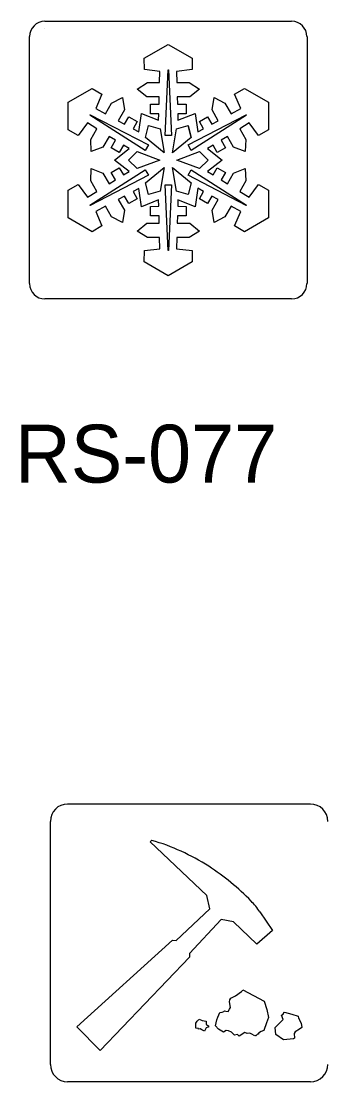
# Model space of a CAD drawing. Extents: x 42133 to 45533, y 41351 to 47951.
# Drawn here: x 43197.1 to 43236.9, y 41811 to 41948.4 of the extents above; entities that cross this region are included whole.
import ezdxf

# ---------------------------------------------------------------- set-up
doc = ezdxf.new("R2010")
doc.units = 0
doc.layers.add('P_TRAF_SIGN_SignDetails', color=7, linetype='Continuous')

msp = doc.modelspace()

# ---------------------------------------------------------------- linework, layer by layer
at = {"layer": 'P_TRAF_SIGN_SignDetails'}
for p, q in [((43200.19, 41948.35), (43232.18, 41948.35)), ((43200.19, 41947.37), (43200.19, 41947.37)), ((43198.2, 41914.37), (43198.2, 41946.37)), ((43234.18, 41946.37), (43234.18, 41914.37)), ((43213.08, 41943.56), (43216.18, 41945.35)), ((43216.18, 41945.35), (43219.29, 41943.56)), ((43213.1, 41942.08), (43213.08, 41943.56)), ((43219.29, 41943.56), (43219.28, 41942.08)), ((43215.11, 41941.84), (43213.1, 41942.08)), ((43215.07, 41940.41), (43215.11, 41941.84)), ((43215.77, 41933.57), (43216.16, 41942.06)), ((43216.16, 41942.06), (43216.21, 41942.06)), ((43216.21, 41942.06), (43216.6, 41933.57)), ((43219.28, 41942.08), (43217.26, 41941.84)), ((43217.26, 41941.84), (43217.3, 41940.41)), ((43212.14, 41939.55), (43213.48, 41940.41)), ((43213.48, 41940.41), (43215.07, 41940.41)), ((43217.3, 41940.41), (43218.89, 41940.41)), ((43218.89, 41940.41), (43220.24, 41939.55)), ((43203.21, 41937.86), (43206.3, 41939.65)), ((43206.3, 41939.65), (43207.58, 41938.9)), ((43213.4, 41938.55), (43212.14, 41939.55)), ((43220.24, 41939.55), (43218.97, 41938.55)), ((43224.79, 41938.9), (43226.06, 41939.65)), ((43226.06, 41939.65), (43229.17, 41937.86)), ((43203.2, 41934.28), (43203.21, 41937.86)), ((43207.58, 41938.9), (43206.78, 41937.04)), ((43208.04, 41936.36), (43208.84, 41937.74)), ((43208.84, 41937.74), (43210.26, 41938.46)), ((43210.26, 41938.46), (43210.5, 41936.87)), ((43215.02, 41938.55), (43213.4, 41938.55)), ((43213.87, 41936.37), (43213.87, 41937.59)), ((43213.87, 41937.59), (43214.99, 41937.59)), ((43214.99, 41937.59), (43215.02, 41938.55)), ((43218.97, 41938.55), (43217.36, 41938.55)), ((43217.36, 41938.55), (43217.38, 41937.59)), ((43217.38, 41937.59), (43218.51, 41937.59)), ((43218.51, 41937.59), (43218.51, 41936.37)), ((43221.87, 41936.87), (43222.12, 41938.47)), ((43222.12, 41938.47), (43223.53, 41937.74)), ((43223.53, 41937.74), (43224.33, 41936.36)), ((43225.59, 41937.04), (43224.79, 41938.9)), ((43229.17, 41937.86), (43229.17, 41934.28)), ((43206.04, 41936.19), (43206.08, 41936.24)), ((43206.08, 41936.24), (43213.62, 41932.33)), ((43206.78, 41937.04), (43208.04, 41936.36)), ((43210.5, 41936.87), (43209.69, 41935.47)), ((43212.36, 41934.04), (43212.7, 41936.41)), ((43212.7, 41936.41), (43214.93, 41935.52)), ((43214.95, 41936.35), (43213.87, 41936.37)), ((43214.93, 41935.52), (43214.95, 41936.35)), ((43218.51, 41936.37), (43217.42, 41936.35)), ((43217.42, 41936.35), (43217.44, 41935.52)), ((43217.44, 41935.52), (43219.67, 41936.41)), ((43218.76, 41932.33), (43226.3, 41936.24)), ((43219.67, 41936.41), (43220.02, 41934.04)), ((43222.68, 41935.47), (43221.87, 41936.87)), ((43224.33, 41936.36), (43225.59, 41937.04)), ((43226.3, 41936.24), (43226.33, 41936.19)), ((43205.71, 41935.18), (43204.49, 41933.55)), ((43206.93, 41934.42), (43205.71, 41935.18)), ((43213.21, 41931.62), (43206.04, 41936.19)), ((43209.69, 41935.47), (43210.52, 41935.02)), ((43210.52, 41935.02), (43211.09, 41935.98)), ((43211.09, 41935.98), (43212.15, 41935.37)), ((43212.15, 41935.37), (43211.62, 41934.43)), ((43213.22, 41933.3), (43213.61, 41934.83)), ((43213.61, 41934.83), (43215.13, 41934.41)), ((43217.25, 41934.41), (43218.76, 41934.83)), ((43219.15, 41933.3), (43218.76, 41934.83)), ((43218.76, 41934.83), (43219.15, 41933.3)), ((43226.33, 41936.19), (43219.17, 41931.62)), ((43220.22, 41935.37), (43221.27, 41935.98)), ((43220.75, 41934.43), (43220.22, 41935.37)), ((43221.27, 41935.98), (43221.85, 41935.02)), ((43221.85, 41935.02), (43222.68, 41935.47)), ((43226.67, 41935.18), (43225.45, 41934.42)), ((43227.88, 41933.55), (43226.67, 41935.18)), ((43204.49, 41933.55), (43203.2, 41934.28)), ((43206.13, 41933.05), (43206.93, 41934.42)), ((43211.62, 41934.43), (43212.36, 41934.04)), ((43215.13, 41934.41), (43215.64, 41931.33)), ((43216.6, 41933.57), (43215.77, 41933.57)), ((43216.73, 41931.31), (43217.25, 41934.41)), ((43220.02, 41934.04), (43220.75, 41934.43)), ((43225.45, 41934.42), (43226.23, 41933.05)), ((43229.17, 41934.28), (43227.88, 41933.55)), ((43206.21, 41931.46), (43206.13, 41933.05)), ((43208.52, 41933.44), (43207.71, 41932.05)), ((43209.33, 41932.95), (43208.52, 41933.44)), ((43208.78, 41931.97), (43209.33, 41932.95)), ((43210.39, 41932.29), (43209.84, 41931.35)), ((43211.1, 41931.85), (43210.39, 41932.29)), ((43213.62, 41932.33), (43213.21, 41931.62)), ((43215.65, 41931.31), (43213.22, 41933.3)), ((43219.15, 41933.3), (43216.73, 41931.31)), ((43219.17, 41931.62), (43218.76, 41932.33)), ((43221.99, 41932.29), (43221.27, 41931.85)), ((43222.54, 41931.35), (43221.99, 41932.29)), ((43223.85, 41933.44), (43223.05, 41932.95)), ((43223.05, 41932.95), (43223.6, 41931.97)), ((43224.66, 41932.05), (43223.85, 41933.44)), ((43226.23, 41933.05), (43226.16, 41931.46)), ((43207.71, 41932.05), (43206.21, 41931.46)), ((43209.84, 41931.35), (43208.78, 41931.97)), ((43209.22, 41930.37), (43211.1, 41931.85)), ((43211.03, 41930.37), (43212.16, 41931.46)), ((43212.16, 41931.46), (43215.1, 41930.37)), ((43217.28, 41930.37), (43220.22, 41931.46)), ((43220.22, 41931.46), (43221.35, 41930.37)), ((43221.27, 41931.85), (43223.16, 41930.37)), ((43223.6, 41931.97), (43222.54, 41931.35)), ((43226.16, 41931.46), (43224.66, 41932.05)), ((43208.78, 41928.76), (43209.84, 41929.38)), ((43211.1, 41928.89), (43209.22, 41930.37)), ((43209.84, 41929.38), (43210.39, 41928.44)), ((43212.16, 41929.27), (43211.03, 41930.37)), ((43215.1, 41930.37), (43212.16, 41929.27)), ((43213.22, 41927.43), (43215.65, 41929.42)), ((43215.65, 41929.42), (43215.13, 41926.33)), ((43216.73, 41929.42), (43219.15, 41927.43)), ((43217.25, 41926.33), (43216.73, 41929.42)), ((43217.28, 41930.36), (43217.28, 41930.37)), ((43220.22, 41929.27), (43217.28, 41930.36)), ((43221.35, 41930.37), (43220.22, 41929.27)), ((43223.16, 41930.37), (43221.27, 41928.89)), ((43221.99, 41928.44), (43222.54, 41929.38)), ((43222.54, 41929.38), (43223.6, 41928.76)), ((43206.04, 41924.54), (43213.21, 41929.12)), ((43213.62, 41928.41), (43206.08, 41924.5)), ((43206.13, 41927.69), (43206.21, 41929.27)), ((43206.21, 41929.27), (43207.71, 41928.68)), ((43207.71, 41928.68), (43208.52, 41927.29)), ((43209.33, 41927.79), (43208.78, 41928.76)), ((43210.39, 41928.44), (43211.1, 41928.89)), ((43213.21, 41929.12), (43213.62, 41928.41)), ((43218.76, 41928.41), (43219.17, 41929.12)), ((43226.3, 41924.5), (43218.76, 41928.41)), ((43219.17, 41929.12), (43226.33, 41924.54)), ((43221.27, 41928.89), (43221.99, 41928.44)), ((43223.6, 41928.76), (43223.05, 41927.79)), ((43223.85, 41927.29), (43224.66, 41928.69)), ((43224.66, 41928.69), (43226.16, 41929.28)), ((43226.16, 41929.28), (43226.23, 41927.69)), ((43203.21, 41926.46), (43204.49, 41927.19)), ((43204.49, 41927.19), (43205.71, 41925.55)), ((43206.93, 41926.31), (43206.13, 41927.69)), ((43208.52, 41927.29), (43209.33, 41927.79)), ((43212.36, 41926.7), (43211.62, 41926.31)), ((43212.7, 41924.33), (43212.36, 41926.7)), ((43213.61, 41925.9), (43213.22, 41927.43)), ((43215.77, 41927.16), (43216.6, 41927.16)), ((43216.16, 41918.67), (43215.77, 41927.16)), ((43216.6, 41927.16), (43216.21, 41918.67)), ((43219.15, 41927.43), (43218.76, 41925.9)), ((43220.02, 41926.71), (43219.67, 41924.33)), ((43220.75, 41926.31), (43220.02, 41926.71)), ((43223.05, 41927.79), (43223.85, 41927.29)), ((43226.23, 41927.69), (43225.45, 41926.31)), ((43226.67, 41925.55), (43227.88, 41927.19)), ((43227.88, 41927.19), (43229.17, 41926.46)), ((43203.21, 41922.88), (43203.21, 41926.46)), ((43205.71, 41925.55), (43206.93, 41926.31)), ((43210.52, 41925.71), (43209.69, 41925.27)), ((43209.69, 41925.27), (43210.5, 41923.87)), ((43211.09, 41924.75), (43210.52, 41925.71)), ((43212.15, 41925.36), (43211.09, 41924.75)), ((43211.62, 41926.31), (43212.15, 41925.36)), ((43214.93, 41925.22), (43212.7, 41924.33)), ((43215.13, 41926.33), (43213.61, 41925.9)), ((43214.95, 41924.38), (43214.93, 41925.22)), ((43218.76, 41925.9), (43217.25, 41926.33)), ((43217.45, 41925.22), (43217.42, 41924.38)), ((43219.67, 41924.33), (43217.45, 41925.22)), ((43220.22, 41925.36), (43220.75, 41926.31)), ((43221.27, 41924.75), (43220.22, 41925.36)), ((43221.85, 41925.71), (43221.27, 41924.75)), ((43222.68, 41925.27), (43221.85, 41925.71)), ((43221.87, 41923.87), (43222.68, 41925.27)), ((43225.45, 41926.31), (43226.67, 41925.55)), ((43229.17, 41926.46), (43229.17, 41922.88)), ((43206.08, 41924.5), (43206.04, 41924.54)), ((43208.04, 41924.38), (43206.78, 41923.7)), ((43208.84, 41923), (43208.04, 41924.38)), ((43210.5, 41923.87), (43210.26, 41922.28)), ((43213.87, 41924.37), (43214.95, 41924.38)), ((43213.87, 41923.15), (43213.87, 41924.37)), ((43217.42, 41924.38), (43218.51, 41924.37)), ((43218.51, 41924.37), (43218.51, 41923.15)), ((43222.12, 41922.28), (43221.87, 41923.87)), ((43224.33, 41924.38), (43223.53, 41923)), ((43225.59, 41923.7), (43224.33, 41924.38)), ((43226.33, 41924.54), (43226.3, 41924.5)), ((43226.33, 41924.54), (43226.3, 41924.5)), ((43206.3, 41921.08), (43203.21, 41922.88)), ((43206.78, 41923.7), (43207.58, 41921.83)), ((43210.26, 41922.28), (43208.84, 41923)), ((43214.99, 41923.14), (43213.87, 41923.15)), ((43215.02, 41922.2), (43214.99, 41923.14)), ((43217.38, 41923.14), (43217.36, 41922.2)), ((43218.51, 41923.15), (43217.38, 41923.14)), ((43223.53, 41923), (43222.12, 41922.28)), ((43224.79, 41921.84), (43225.59, 41923.7)), ((43229.17, 41922.88), (43226.06, 41921.08)), ((43207.58, 41921.83), (43206.3, 41921.08)), ((43212.14, 41921.18), (43213.4, 41922.2)), ((43213.48, 41920.32), (43212.14, 41921.18)), ((43213.4, 41922.2), (43215.02, 41922.2)), ((43217.36, 41922.2), (43218.97, 41922.2)), ((43220.24, 41921.18), (43218.89, 41920.32)), ((43218.97, 41922.2), (43220.24, 41921.18)), ((43226.06, 41921.08), (43224.79, 41921.84)), ((43215.07, 41920.32), (43213.48, 41920.32)), ((43215.11, 41918.89), (43215.07, 41920.32)), ((43217.31, 41920.32), (43217.26, 41918.89)), ((43218.89, 41920.32), (43217.31, 41920.32)), ((43213.08, 41917.17), (43213.1, 41918.65)), ((43213.1, 41918.65), (43215.11, 41918.89)), ((43216.21, 41918.67), (43216.16, 41918.67)), ((43217.26, 41918.89), (43219.28, 41918.65)), ((43219.28, 41918.65), (43219.29, 41917.17)), ((43216.18, 41915.37), (43213.08, 41917.17)), ((43219.29, 41917.17), (43216.18, 41915.37)), ((43232.18, 41912.38), (43200.19, 41912.38)), ((43203.14, 41846.96), (43234.64, 41846.96)), ((43200.9, 41813.22), (43200.9, 41844.71)), ((43213.86, 41842.05), (43214.06, 41842.25)), ((43221.18, 41835.12), (43213.86, 41842.05)), ((43221.59, 41833.36), (43221.18, 41835.12)), ((43217.21, 41829.26), (43221.59, 41833.36)), ((43223.06, 41832), (43218.95, 41827.61)), ((43224.66, 41831.69), (43223.06, 41832)), ((43228.06, 41832.98), (43229.71, 41830.59)), ((43227.67, 41828.81), (43224.66, 41831.69)), ((43229.71, 41830.59), (43227.67, 41828.81)), ((43204.35, 41818.1), (43216.72, 41829.3)), ((43216.72, 41829.3), (43217.21, 41829.26)), ((43218.94, 41827.11), (43207.37, 41815.03)), ((43218.95, 41827.61), (43218.94, 41827.11)), ((43207.37, 41815.03), (43204.35, 41818.1)), ((43234.64, 41810.97), (43203.14, 41810.97))]:
    msp.add_line(p, q, dxfattribs=at)
for points in [[(43225.86, 41822.87), (43228.63, 41821.42), (43228.96, 41820.34), (43229.18, 41819.3), (43228.92, 41818.62), (43228.56, 41817.63), (43228.24, 41817.49), (43227.89, 41817.25), (43227.89, 41817.13), (43227.78, 41817.13), (43227.55, 41816.92), (43227.5, 41816.97), (43227.41, 41816.92), (43226.92, 41817.17), (43226.75, 41817.25), (43226.42, 41817.22), (43226.11, 41817.35), (43225.38, 41816.89), (43225.17, 41817.1), (43224.77, 41817.03), (43224.39, 41817.39), (43224.01, 41817.57), (43223.7, 41817.6), (43223.33, 41817.38), (43222.7, 41817.8), (43222.3, 41818.24), (43222.38, 41818.61), (43222.49, 41819), (43222.62, 41819.33), (43222.88, 41819.94), (43223.18, 41819.98), (43223.41, 41820.09), (43223.47, 41820.17), (43223.66, 41820.1), (43223.96, 41820.07), (43224.15, 41820.4), (43224.26, 41820.59), (43224.14, 41821.31), (43224.19, 41821.6), (43224.31, 41821.8), (43224.89, 41822.1), (43225.7, 41822.67), (43225.87, 41822.86)], [(43231.26, 41820.01), (43232.22, 41819.72), (43233.03, 41819.47), (43233.08, 41819.21), (43233.16, 41819.13), (43233.16, 41819.05), (43233.41, 41818.58), (43233.52, 41818.02), (43233.19, 41817.8), (43232.65, 41817.46), (43232.51, 41817.22), (43232.54, 41816.61), (43232.41, 41816.54), (43231.13, 41816.39), (43230.14, 41817.1), (43230.06, 41818.01), (43231.1, 41819.03), (43230.88, 41819.6), (43231.1, 41819.74), (43231.21, 41820.04)], [(43220.19, 41819.09), (43220.59, 41818.92), (43221.09, 41818.81), (43221.12, 41818.48), (43221.15, 41818.37), (43221.42, 41818.21), (43221.42, 41818.06), (43221.3, 41818.04), (43221.12, 41817.95), (43221, 41817.8), (43220.87, 41817.54), (43220.55, 41817.69), (43220.31, 41817.82), (43220.12, 41817.8), (43220.09, 41817.87), (43219.75, 41817.93), (43219.78, 41818.2), (43219.76, 41818.56), (43219.94, 41818.81), (43220.16, 41819.06)]]:
    msp.add_lwpolyline(points, dxfattribs=at)
for centre, radius, start, end in [((43200.19, 41946.36), 1.99, 90, 180), ((43200.19, 41946.36), 1.99, 90, 180), ((43232.18, 41946.36), 1.99, 0, 90), ((43200.19, 41914.37), 1.99, 180, 270), ((43232.18, 41914.37), 1.99, 270, 0), ((43203.14, 41844.71), 2.24, 90, 180), ((43234.63, 41844.71), 2.24, 360, 90), ((43205.98, 41814.76), 28.65, 57.3624, 73.6207), ((43204.19, 41812.27), 31.72, 44.1816, 57.0699), ((43220.38, 41827.97), 9.16, 33.1409, 44.3937), ((43203.14, 41813.22), 2.24, 180, 270), ((43234.63, 41813.22), 2.24, 270, 360)]:
    msp.add_arc(centre, radius, start, end, dxfattribs=at)

# ---------------------------------------------------------------- texts
msp.add_text('RS-077', height=7.5, dxfattribs=at).set_placement((43196.3, 41888.59))

doc.saveas('drawing.dxf')
